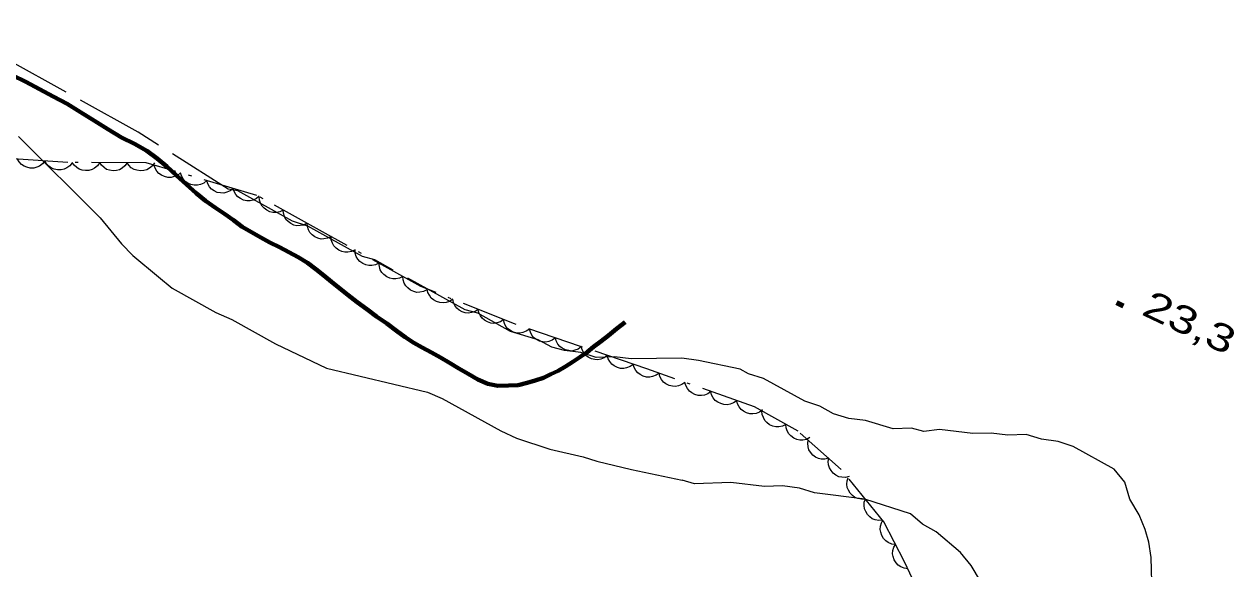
# Model space of a CAD drawing. Extents: x 356765 to 358572, y 5103174 to 5104650.
# Drawn here: x 357449.8 to 357516, y 5104412.2 to 5104442 of the extents above; entities that cross this region are included whole.
import ezdxf

# ---------------------------------------------------------------- set-up
doc = ezdxf.new("R2010")
doc.units = 0
doc.header["$LTSCALE"] = 0.6
doc.linetypes.add('DOT_DASHED', pattern=[7.7, 5, -1.2, 0.3, -1.2])
doc.linetypes.add('LONG_DASHED', pattern=[7.5, 6, -1.5])
for name, color, linetype, lineweight in [('2', 7, 'Continuous', 13), ('22', 7, 'Continuous', 35), ('3', 7, 'Continuous', 140), ('44', 7, 'Continuous', 25)]:
    doc.layers.add(name, color=color, linetype=linetype, lineweight=lineweight)

msp = doc.modelspace()

# ---------------------------------------------------------------- linework, layer by layer
at = {"layer": '2', "linetype": 'LONG_DASHED'}
for points in [[(357482.98, 5104423.72), (357482.07, 5104423.83), (357481.07, 5104423.8), (357480.23, 5104424.06), (357479.32, 5104424.18), (357478.64, 5104424.36), (357477.89, 5104424.77), (357476.37, 5104425.22), (357474.58, 5104426.22), (357473.9, 5104426.4), (357468.95, 5104429.14), (357468.27, 5104429.32), (357465.28, 5104430.98), (357464.45, 5104431.25), (357461.45, 5104432.91), (357460.92, 5104433.01), (357456, 5104436.13), (357445.37, 5104442.03)], [(357511.48, 5104410.85), (357511.42, 5104412.85), (357511.3, 5104413.69), (357511.1, 5104414.39), (357510.76, 5104415.18), (357510.26, 5104416.04), (357509.99, 5104416.97), (357509.41, 5104417.69), (357507.16, 5104418.93), (357506.33, 5104419.2), (357505.42, 5104419.32), (357504.58, 5104419.58), (357503.58, 5104419.55), (357502.67, 5104419.66), (357501.67, 5104419.63), (357499.84, 5104419.86), (357498.99, 5104419.74), (357498.31, 5104419.92), (357497.31, 5104419.89), (357495.79, 5104420.34), (357494.88, 5104420.45), (357494.05, 5104420.72), (357493.3, 5104421.13), (357492.47, 5104421.4), (357490.22, 5104422.64), (357489.39, 5104422.91), (357488.94, 5104423.16), (357486.66, 5104423.64), (357485.74, 5104423.75), (357482.98, 5104423.72)], [(357491.26, 5104416.77), (357490.27, 5104416.73), (357488.43, 5104416.96), (357486.44, 5104416.89), (357485.76, 5104417.08)], [(357502.08, 5104411.55), (357501.58, 5104412.42), (357501, 5104413.13), (357499.67, 5104414.26), (357498.92, 5104414.68), (357498.25, 5104415.24), (357495.76, 5104416.04), (357493.01, 5104416.39), (357492.18, 5104416.65), (357491.26, 5104416.77)]]:
    msp.add_lwpolyline(points, dxfattribs=at)
at = {"layer": '2'}
msp.add_lwpolyline([(357449.45, 5104435.89), (357453.93, 5104431.44), (357455.09, 5104430.01), (357455.72, 5104429.37), (357457.12, 5104428.2), (357457.86, 5104427.59), (357460.26, 5104426.26), (357461.12, 5104425.88), (357463.52, 5104424.55), (357466.3, 5104423.21), (357471.84, 5104421.9), (357472.63, 5104421.56), (357475.85, 5104419.78), (357476.71, 5104419.39), (357478.53, 5104418.78), (357480.35, 5104418.36), (357481.1, 5104418.13), (357483, 5104417.67), (357485.76, 5104417.08)], dxfattribs=at)
at = {"layer": '22', "linetype": 'LONG_DASHED', "lineweight": 70}
msp.add_lwpolyline([(357482.65, 5104425.73), (357482.18, 5104425.36), (357481.74, 5104425), (357481.33, 5104424.68), (357480.92, 5104424.38), (357480.57, 5104424.09), (357480.17, 5104423.82), (357479.78, 5104423.55), (357479.39, 5104423.3), (357478.98, 5104423.07), (357478.58, 5104422.88), (357478.18, 5104422.69), (357477.73, 5104422.54), (357477.28, 5104422.4), (357476.8, 5104422.29), (357476.26, 5104422.26), (357475.69, 5104422.24), (357475.13, 5104422.36), (357474.59, 5104422.59), (357474.06, 5104422.9), (357473.55, 5104423.19), (357473.04, 5104423.51), (357472.54, 5104423.8), (357472.06, 5104424.07), (357471.55, 5104424.34), (357471.08, 5104424.59), (357470.62, 5104424.91), (357470.13, 5104425.26), (357469.6, 5104425.66), (357469.05, 5104426.04), (357468.51, 5104426.44), (357467.99, 5104426.82), (357467.5, 5104427.2), (357467.04, 5104427.57), (357466.59, 5104427.94), (357466.17, 5104428.28), (357465.73, 5104428.63), (357465.26, 5104428.98), (357464.76, 5104429.28), (357464.24, 5104429.55), (357463.73, 5104429.83), (357463.21, 5104430.09), (357462.72, 5104430.36), (357461.7, 5104430.94), (357461.22, 5104431.3), (357460.72, 5104431.66), (357460.23, 5104431.99), (357459.69, 5104432.36), (357459.18, 5104432.79), (357458.65, 5104433.26), (357458.1, 5104433.76), (357457.58, 5104434.24), (357457.05, 5104434.69), (357456.47, 5104435.11), (357455.8, 5104435.48), (357455.1, 5104435.84), (357454.35, 5104436.29), (357453.61, 5104436.75), (357452.85, 5104437.22), (357452.12, 5104437.67), (357451.36, 5104438.07), (357450.61, 5104438.47), (357449.85, 5104438.87), (357449.12, 5104439.25)], dxfattribs=at)
at = {"layer": '3'}
msp.add_line((357509.53, 5104426.8), (357509.89, 5104426.63), dxfattribs=at)
at = {"layer": '44', "linetype": 'DOT_DASHED'}
msp.add_lwpolyline([(357499.19, 5104409.96), (357497.93, 5104412.61), (357496.8, 5104414.81), (357494.47, 5104417.67), (357492.12, 5104419.76), (357489.72, 5104421.09), (357483.84, 5104423.17), (357480.21, 5104424.4), (357476.59, 5104425.63), (357471.47, 5104427.68), (357466.09, 5104430.67), (357462.5, 5104432.66), (357456.45, 5104434.45), (357452.16, 5104434.47), (357445.75, 5104434.9)], dxfattribs=at)
at = {"layer": '44'}
for points in [[(357450.9, 5104434.55), (357450.77, 5104434.39), (357450.61, 5104434.27), (357450.46, 5104434.2), (357450.29, 5104434.16), (357450.1, 5104434.16), (357449.92, 5104434.2), (357449.76, 5104434.26), (357449.62, 5104434.36), (357449.5, 5104434.5), (357449.41, 5104434.65)], [(357452.4, 5104434.45), (357452.27, 5104434.29), (357452.1, 5104434.17), (357451.96, 5104434.1), (357451.79, 5104434.06), (357451.6, 5104434.06), (357451.41, 5104434.1), (357451.26, 5104434.16), (357451.12, 5104434.26), (357450.99, 5104434.4), (357450.9, 5104434.55)], [(357453.9, 5104434.46), (357453.78, 5104434.29), (357453.62, 5104434.16), (357453.48, 5104434.08), (357453.31, 5104434.03), (357453.13, 5104434.02), (357452.94, 5104434.05), (357452.78, 5104434.1), (357452.64, 5104434.19), (357452.5, 5104434.32), (357452.4, 5104434.47)], [(357455.4, 5104434.45), (357455.28, 5104434.28), (357455.12, 5104434.16), (357454.98, 5104434.07), (357454.81, 5104434.03), (357454.63, 5104434.01), (357454.44, 5104434.04), (357454.28, 5104434.09), (357454.14, 5104434.19), (357454, 5104434.31), (357453.9, 5104434.46)], [(357456.9, 5104434.45), (357456.78, 5104434.28), (357456.62, 5104434.15), (357456.48, 5104434.06), (357456.31, 5104434.02), (357456.13, 5104434), (357455.94, 5104434.04), (357455.78, 5104434.08), (357455.63, 5104434.18), (357455.5, 5104434.31), (357455.4, 5104434.45)], [(357458.32, 5104433.9), (357458.16, 5104433.76), (357457.97, 5104433.69), (357457.81, 5104433.64), (357457.63, 5104433.65), (357457.45, 5104433.69), (357457.28, 5104433.77), (357457.14, 5104433.86), (357457.03, 5104433.99), (357456.94, 5104434.15), (357456.88, 5104434.32)], [(357459.76, 5104433.47), (357459.6, 5104433.34), (357459.41, 5104433.26), (357459.25, 5104433.22), (357459.07, 5104433.22), (357458.89, 5104433.26), (357458.72, 5104433.34), (357458.58, 5104433.43), (357458.47, 5104433.57), (357458.37, 5104433.73), (357458.32, 5104433.9)], [(357461.2, 5104433.05), (357461.03, 5104432.91), (357460.85, 5104432.84), (357460.69, 5104432.79), (357460.51, 5104432.8), (357460.33, 5104432.83), (357460.16, 5104432.92), (357460.02, 5104433.01), (357459.91, 5104433.14), (357459.81, 5104433.3), (357459.76, 5104433.47)], [(357462.63, 5104432.62), (357462.47, 5104432.49), (357462.29, 5104432.41), (357462.13, 5104432.37), (357461.95, 5104432.37), (357461.77, 5104432.41), (357461.6, 5104432.49), (357461.46, 5104432.58), (357461.35, 5104432.71), (357461.25, 5104432.87), (357461.2, 5104433.05)], [(357463.93, 5104431.86), (357463.75, 5104431.77), (357463.55, 5104431.73), (357463.38, 5104431.73), (357463.21, 5104431.77), (357463.04, 5104431.85), (357462.89, 5104431.97), (357462.78, 5104432.08), (357462.7, 5104432.24), (357462.64, 5104432.41), (357462.62, 5104432.59)], [(357465.25, 5104431.14), (357465.06, 5104431.04), (357464.86, 5104431.01), (357464.69, 5104431), (357464.52, 5104431.04), (357464.36, 5104431.12), (357464.21, 5104431.24), (357464.09, 5104431.35), (357464.01, 5104431.51), (357463.95, 5104431.69), (357463.93, 5104431.86)], [(357466.56, 5104430.41), (357466.37, 5104430.32), (357466.17, 5104430.28), (357466.01, 5104430.27), (357465.84, 5104430.32), (357465.67, 5104430.39), (357465.52, 5104430.51), (357465.4, 5104430.63), (357465.32, 5104430.78), (357465.26, 5104430.96), (357465.25, 5104431.14)], [(357467.87, 5104429.68), (357467.68, 5104429.59), (357467.48, 5104429.55), (357467.32, 5104429.55), (357467.15, 5104429.59), (357466.98, 5104429.66), (357466.83, 5104429.78), (357466.71, 5104429.9), (357466.63, 5104430.05), (357466.57, 5104430.23), (357466.56, 5104430.41)], [(357469.18, 5104428.95), (357468.99, 5104428.86), (357468.79, 5104428.82), (357468.63, 5104428.82), (357468.46, 5104428.86), (357468.29, 5104428.94), (357468.14, 5104429.05), (357468.02, 5104429.17), (357467.94, 5104429.33), (357467.88, 5104429.5), (357467.87, 5104429.68)], [(357470.49, 5104428.22), (357470.31, 5104428.13), (357470.1, 5104428.09), (357469.94, 5104428.09), (357469.77, 5104428.13), (357469.6, 5104428.21), (357469.45, 5104428.33), (357469.34, 5104428.44), (357469.25, 5104428.6), (357469.2, 5104428.77), (357469.18, 5104428.95)], [(357471.8, 5104427.5), (357471.62, 5104427.4), (357471.42, 5104427.37), (357471.25, 5104427.36), (357471.08, 5104427.4), (357470.91, 5104427.48), (357470.76, 5104427.6), (357470.65, 5104427.71), (357470.56, 5104427.87), (357470.51, 5104428.04), (357470.49, 5104428.22)], [(357473.22, 5104426.98), (357473.04, 5104426.86), (357472.85, 5104426.8), (357472.69, 5104426.78), (357472.51, 5104426.8), (357472.33, 5104426.85), (357472.17, 5104426.95), (357472.04, 5104427.05), (357471.94, 5104427.2), (357471.86, 5104427.36), (357471.82, 5104427.54)], [(357474.61, 5104426.42), (357474.44, 5104426.31), (357474.24, 5104426.25), (357474.08, 5104426.22), (357473.9, 5104426.24), (357473.73, 5104426.29), (357473.56, 5104426.39), (357473.43, 5104426.49), (357473.33, 5104426.64), (357473.25, 5104426.81), (357473.22, 5104426.98)], [(357476, 5104425.87), (357475.83, 5104425.75), (357475.63, 5104425.69), (357475.47, 5104425.66), (357475.3, 5104425.68), (357475.12, 5104425.74), (357474.96, 5104425.84), (357474.83, 5104425.94), (357474.73, 5104426.08), (357474.65, 5104426.25), (357474.61, 5104426.42)], [(357477.41, 5104425.35), (357477.24, 5104425.23), (357477.05, 5104425.16), (357476.89, 5104425.12), (357476.72, 5104425.13), (357476.54, 5104425.18), (357476.37, 5104425.27), (357476.23, 5104425.36), (357476.12, 5104425.5), (357476.04, 5104425.66), (357475.99, 5104425.83)], [(357478.83, 5104424.87), (357478.66, 5104424.74), (357478.47, 5104424.67), (357478.31, 5104424.64), (357478.14, 5104424.65), (357477.96, 5104424.69), (357477.79, 5104424.78), (357477.65, 5104424.88), (357477.55, 5104425.02), (357477.46, 5104425.18), (357477.41, 5104425.35)], [(357480.25, 5104424.39), (357480.08, 5104424.26), (357479.89, 5104424.19), (357479.73, 5104424.15), (357479.56, 5104424.17), (357479.38, 5104424.21), (357479.21, 5104424.3), (357479.07, 5104424.39), (357478.97, 5104424.53), (357478.88, 5104424.7), (357478.83, 5104424.87)], [(357481.67, 5104423.91), (357481.5, 5104423.78), (357481.31, 5104423.71), (357481.15, 5104423.67), (357480.98, 5104423.68), (357480.8, 5104423.73), (357480.63, 5104423.82), (357480.49, 5104423.91), (357480.39, 5104424.05), (357480.3, 5104424.21), (357480.25, 5104424.39)], [(357483.09, 5104423.42), (357482.92, 5104423.3), (357482.73, 5104423.23), (357482.57, 5104423.19), (357482.4, 5104423.2), (357482.22, 5104423.25), (357482.05, 5104423.34), (357481.91, 5104423.43), (357481.81, 5104423.57), (357481.72, 5104423.73), (357481.67, 5104423.91)], [(357484.51, 5104422.94), (357484.35, 5104422.82), (357484.15, 5104422.75), (357483.99, 5104422.71), (357483.82, 5104422.72), (357483.64, 5104422.77), (357483.47, 5104422.86), (357483.34, 5104422.95), (357483.23, 5104423.09), (357483.14, 5104423.25), (357483.09, 5104423.42)], [(357485.92, 5104422.43), (357485.75, 5104422.31), (357485.56, 5104422.24), (357485.4, 5104422.21), (357485.23, 5104422.22), (357485.05, 5104422.27), (357484.88, 5104422.36), (357484.75, 5104422.45), (357484.64, 5104422.6), (357484.55, 5104422.76), (357484.51, 5104422.93)], [(357487.34, 5104421.93), (357487.17, 5104421.81), (357486.98, 5104421.74), (357486.82, 5104421.71), (357486.64, 5104421.72), (357486.46, 5104421.77), (357486.29, 5104421.86), (357486.16, 5104421.95), (357486.05, 5104422.09), (357485.97, 5104422.26), (357485.92, 5104422.43)], [(357488.75, 5104421.43), (357488.58, 5104421.31), (357488.39, 5104421.24), (357488.23, 5104421.21), (357488.05, 5104421.22), (357487.88, 5104421.27), (357487.71, 5104421.36), (357487.57, 5104421.45), (357487.47, 5104421.59), (357487.38, 5104421.76), (357487.34, 5104421.93)], [(357490.17, 5104420.93), (357490, 5104420.81), (357489.81, 5104420.74), (357489.64, 5104420.71), (357489.47, 5104420.72), (357489.29, 5104420.77), (357489.12, 5104420.86), (357488.99, 5104420.95), (357488.88, 5104421.09), (357488.8, 5104421.26), (357488.75, 5104421.43)], [(357491.44, 5104420.13), (357491.26, 5104420.04), (357491.06, 5104420), (357490.89, 5104420), (357490.72, 5104420.04), (357490.55, 5104420.12), (357490.4, 5104420.24), (357490.29, 5104420.35), (357490.21, 5104420.51), (357490.15, 5104420.68), (357490.13, 5104420.86)], [(357492.76, 5104419.41), (357492.57, 5104419.31), (357492.37, 5104419.28), (357492.21, 5104419.27), (357492.04, 5104419.31), (357491.87, 5104419.39), (357491.72, 5104419.51), (357491.6, 5104419.62), (357491.52, 5104419.78), (357491.46, 5104419.95), (357491.44, 5104420.13)], [(357493.79, 5104418.28), (357493.58, 5104418.23), (357493.38, 5104418.24), (357493.22, 5104418.27), (357493.06, 5104418.35), (357492.91, 5104418.46), (357492.79, 5104418.61), (357492.7, 5104418.74), (357492.66, 5104418.91), (357492.64, 5104419.1), (357492.66, 5104419.28)], [(357494.91, 5104417.28), (357494.7, 5104417.23), (357494.5, 5104417.24), (357494.34, 5104417.27), (357494.18, 5104417.35), (357494.03, 5104417.46), (357493.91, 5104417.61), (357493.82, 5104417.75), (357493.78, 5104417.92), (357493.76, 5104418.1), (357493.79, 5104418.28)], [(357495.79, 5104416.05), (357495.58, 5104416.04), (357495.38, 5104416.08), (357495.22, 5104416.13), (357495.08, 5104416.24), (357494.95, 5104416.37), (357494.86, 5104416.54), (357494.79, 5104416.69), (357494.77, 5104416.86), (357494.79, 5104417.05), (357494.84, 5104417.22)], [(357496.73, 5104414.89), (357496.53, 5104414.87), (357496.33, 5104414.92), (357496.17, 5104414.97), (357496.03, 5104415.07), (357495.9, 5104415.21), (357495.81, 5104415.37), (357495.74, 5104415.52), (357495.72, 5104415.7), (357495.73, 5104415.88), (357495.79, 5104416.05)], [(357497.44, 5104413.57), (357497.23, 5104413.59), (357497.04, 5104413.68), (357496.9, 5104413.76), (357496.79, 5104413.89), (357496.69, 5104414.05), (357496.63, 5104414.23), (357496.6, 5104414.39), (357496.62, 5104414.57), (357496.67, 5104414.75), (357496.75, 5104414.9)], [(357498.12, 5104412.24), (357497.92, 5104412.26), (357497.73, 5104412.34), (357497.59, 5104412.43), (357497.47, 5104412.56), (357497.37, 5104412.72), (357497.31, 5104412.9), (357497.28, 5104413.06), (357497.3, 5104413.23), (357497.35, 5104413.41), (357497.44, 5104413.57)]]:
    msp.add_lwpolyline(points, dxfattribs=at)

# ---------------------------------------------------------------- texts
at = {"layer": '3', "width": 1.35}
msp.add_text('23,3   ', height=1.5, rotation=334.619, dxfattribs=at).set_placement((357510.83, 5104426.17))

doc.saveas('drawing.dxf')
